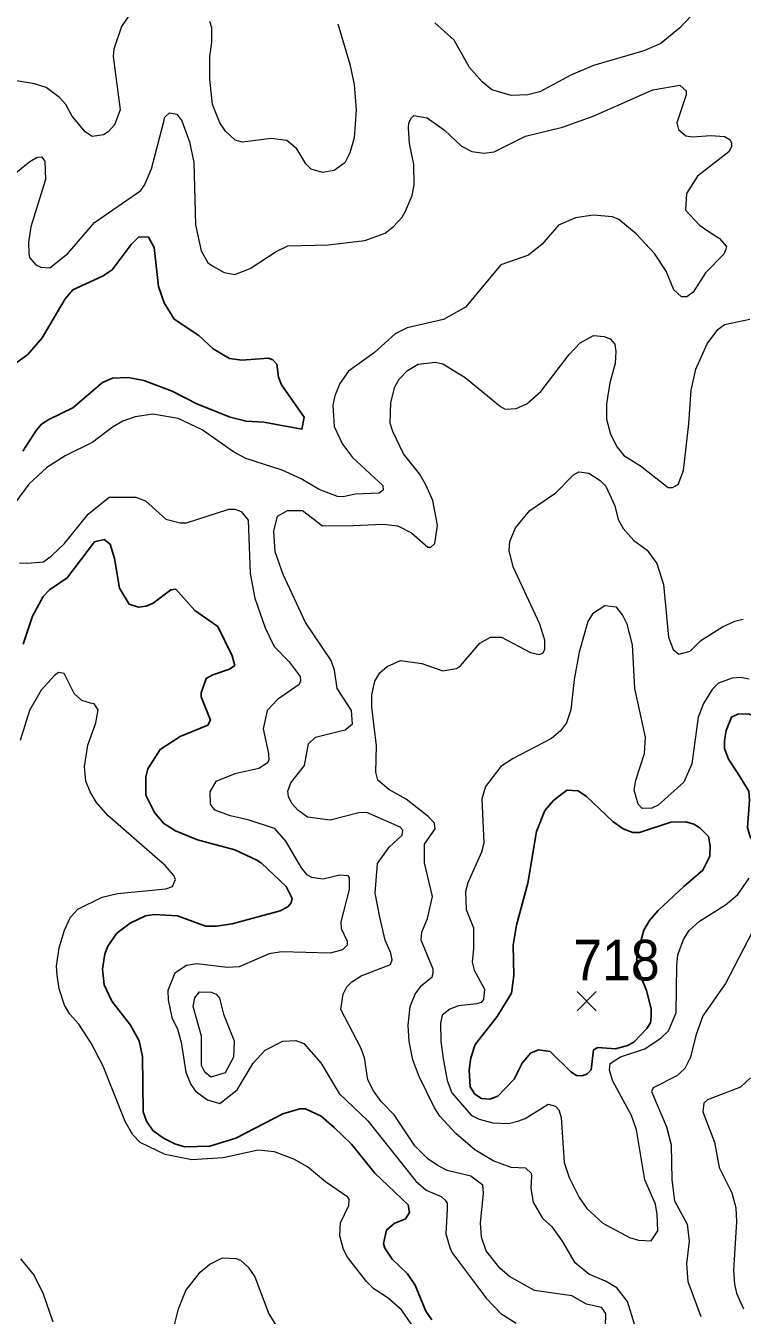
# Model space of a CAD drawing. Extents: x 294.2 to 320.3, y 7482.7 to 7510.7.
# Drawn here: x 302.048 to 303.455, y 7489.625 to 7492.157 of the extents above; entities that cross this region are included whole.
import ezdxf
from ezdxf.enums import TextEntityAlignment as Align

# ---------------------------------------------------------------- set-up
doc = ezdxf.new("R2010")
doc.units = 0
doc.header["$LTSCALE"] = 0.032
for name, color, linetype, lineweight in [('1', 7, 'Continuous', 25), ('2', 7, 'Continuous', 13), ('21', 7, 'Continuous', 25)]:
    doc.layers.add(name, color=color, linetype=linetype, lineweight=lineweight)
doc.layers.add('61', color=7, linetype='Continuous')

msp = doc.modelspace()

# ---------------------------------------------------------------- linework, layer by layer
at = {"layer": '1'}
for points in [[(302.0425, 7491.322), (302.0686, 7491.3628), (302.0795, 7491.3749), (302.0936, 7491.3839), (302.1408, 7491.4069), (302.1989, 7491.4567), (302.2187, 7491.4656), (302.2493, 7491.4663), (302.2806, 7491.4605), (302.3362, 7491.4401), (302.3855, 7491.4143), (302.4498, 7491.3884), (302.4811, 7491.3807), (302.5162, 7491.3788), (302.5909, 7491.3654), (302.5954, 7491.389), (302.5507, 7491.4522), (302.5449, 7491.4676), (302.5417, 7491.4925), (302.5335, 7491.5014), (302.5252, 7491.5046), (302.4728, 7491.5008), (302.4485, 7491.5039), (302.4166, 7491.5231), (302.3885, 7491.5493), (302.34, 7491.5812), (302.3202, 7491.6131), (302.3094, 7491.6451), (302.3004, 7491.7217), (302.2895, 7491.7421), (302.2704, 7491.7427), (302.2557, 7491.728), (302.2181, 7491.6782), (302.1989, 7491.6655), (302.1408, 7491.6387), (302.1255, 7491.6208), (302.0808, 7491.5442), (302.0527, 7491.5116), (302.0246, 7491.4912)], [(302.2142, 7491.1394), (302.2021, 7491.1483), (302.1835, 7491.1438), (302.1299, 7491.073), (302.0948, 7491.0493), (302.0827, 7491.0366), (302.0616, 7490.9977), (302.0431, 7490.9427)], [(302.2985, 7491.0232), (302.2851, 7491.0174), (302.2698, 7491.0155), (302.2512, 7491.0212), (302.2327, 7491.0526), (302.2225, 7491.1113), (302.2142, 7491.1394)], [(302.8457, 7489.616), (302.8342, 7489.6326), (302.8131, 7489.6837), (302.7984, 7489.706), (302.7678, 7489.7347), (302.7537, 7489.7565), (302.7512, 7489.766), (302.7569, 7489.7922), (302.7716, 7489.805), (302.794, 7489.8145), (302.8023, 7489.8267), (302.7991, 7489.8414), (302.7339, 7489.9039), (302.688, 7489.9608), (302.6541, 7489.9933), (302.6286, 7490.0157), (302.5979, 7490.0303), (302.5865, 7490.0303), (302.5533, 7490.0201), (302.4613, 7489.9723), (302.4102, 7489.9569), (302.3604, 7489.9556), (302.3413, 7489.9612), (302.3191, 7489.9725), (302.298, 7489.9875), (302.2858, 7490.0058), (302.2787, 7490.0246), (302.278, 7490.1332), (302.271, 7490.1638), (302.2544, 7490.1944), (302.2174, 7490.2417), (302.2021, 7490.2736), (302.1989, 7490.3043), (302.204, 7490.3349), (302.2097, 7490.3496), (302.2276, 7490.3751), (302.2532, 7490.3949), (302.2838, 7490.409), (302.3004, 7490.4121), (302.3464, 7490.409), (302.4013, 7490.3892), (302.423, 7490.3892), (302.4537, 7490.3936), (302.5482, 7490.4192), (302.5628, 7490.4269), (302.5698, 7490.4351), (302.5715, 7490.4435), (302.5598, 7490.4671), (302.5117, 7490.513), (302.5022, 7490.5188), (302.4588, 7490.5392), (302.386, 7490.5584), (302.3426, 7490.5762), (302.3195, 7490.5909), (302.301, 7490.612), (302.2844, 7490.6464), (302.2844, 7490.6822), (302.2882, 7490.6981), (302.3126, 7490.7362), (302.3515, 7490.7614), (302.4057, 7490.7838), (302.4115, 7490.7933), (302.393, 7490.8393), (302.393, 7490.847), (302.4028, 7490.8755), (302.4156, 7490.8825), (302.4485, 7490.8936), (302.4588, 7490.9012), (302.4537, 7490.9198), (302.4255, 7490.9778), (302.3802, 7491.0091), (302.3432, 7491.0506), (302.3336, 7491.0493), (302.2985, 7491.0232)]]:
    msp.add_lwpolyline(points, dxfattribs=at)
for points in [[(303.4477, 7490.6884), (303.4682, 7490.654), (303.4699, 7490.6368), (303.466, 7490.583), (303.471, 7490.5647), (303.4837, 7490.5465), (303.5214, 7490.5234), (303.5492, 7490.5174), (303.5697, 7490.5185), (303.588, 7490.533), (303.6003, 7490.5481), (303.6105, 7490.6001), (303.605, 7490.6259), (303.5862, 7490.6668), (303.5434, 7490.7286), (303.5179, 7490.7748), (303.4852, 7490.7996), (303.4675, 7490.8061), (303.4471, 7490.8054), (303.4343, 7490.7997), (303.4241, 7490.7735), (303.4203, 7490.7538), (303.4209, 7490.7378), (303.4286, 7490.7167)], [(303.3408, 7490.4669), (303.3782, 7490.4987), (303.3921, 7490.5267), (303.3927, 7490.5471), (303.3893, 7490.5648), (303.3721, 7490.582), (303.3604, 7490.5895), (303.3449, 7490.5939), (303.315, 7490.5933), (303.254, 7490.5728), (303.2407, 7490.5728), (303.2213, 7490.5803), (303.2013, 7490.5943), (303.1496, 7490.6439), (303.133, 7490.6547), (303.1113, 7490.656), (303.0845, 7490.6356), (303.0678, 7490.6164), (303.0517, 7490.575), (303.0345, 7490.4734), (303.0123, 7490.3912), (303.0056, 7490.3519), (303.0067, 7490.2922), (303.0023, 7490.2572), (302.9745, 7490.2115), (302.931, 7490.1566), (302.9227, 7490.1307), (302.9191, 7490.1071), (302.9212, 7490.0737), (302.9301, 7490.0592), (302.9434, 7490.0506), (302.9601, 7490.0489), (302.9756, 7490.0549), (303.0078, 7490.0882), (303.0233, 7490.1199), (303.0398, 7490.1393), (303.0555, 7490.1458), (303.0782, 7490.1431), (303.1187, 7490.1028), (303.1297, 7490.0959), (303.1403, 7490.0948), (303.1503, 7490.098), (303.1586, 7490.1066), (303.1636, 7490.1459), (303.1718, 7490.151), (303.2068, 7490.148), (303.2301, 7490.1545), (303.2423, 7490.1614), (303.2678, 7490.1878), (303.275, 7490.1991), (303.2767, 7490.2109), (303.2767, 7490.2265), (303.2673, 7490.2625), (303.2475, 7490.311), (303.2486, 7490.3309), (303.262, 7490.3809), (303.2731, 7490.4002), (303.2903, 7490.4201)]]:
    msp.add_lwpolyline(points, close=True, dxfattribs=at)
at = {"layer": '2'}
for points in [[(303.3903, 7492.2152), (303.3328, 7492.1532), (303.2958, 7492.1226), (303.262, 7492.108), (303.1636, 7492.0792), (303.119, 7492.0607), (303.0577, 7492.0275), (303.0347, 7492.0217), (303.0015, 7492.0204), (302.9638, 7492.0313), (302.9446, 7492.0473), (302.9197, 7492.0754), (302.8897, 7492.129), (302.852, 7492.1629)], [(302.2634, 7492.1954), (302.2365, 7492.1558), (302.2212, 7492.1112), (302.2199, 7492.0971), (302.234, 7491.9924), (302.2225, 7491.963), (302.2104, 7491.9489), (302.2008, 7491.9432), (302.1791, 7491.94), (302.165, 7491.949), (302.1395, 7491.9796), (302.1274, 7492.0026), (302.1146, 7492.0167), (302.0884, 7492.0364), (302.0655, 7492.0434), (301.9863, 7492.0562), (301.9633, 7492.0651), (301.9409, 7492.0799), (301.9218, 7492.0971), (301.9045, 7492.1278), (301.8918, 7492.1903)], [(302.414, 7492.1252), (302.414, 7492.1533), (302.4102, 7492.1661)], [(302.6612, 7492.161), (302.6847, 7492.0818), (302.6931, 7492.0422), (302.6975, 7491.9924), (302.6931, 7491.9375), (302.6847, 7491.9081), (302.6752, 7491.8883), (302.6541, 7491.873), (302.6312, 7491.8692), (302.6088, 7491.8761), (302.5986, 7491.8864), (302.5807, 7491.9158), (302.5609, 7491.9323), (302.5303, 7491.9362), (302.4741, 7491.9285), (302.4594, 7491.933)], [(302.4594, 7491.933), (302.4408, 7491.9503), (302.4294, 7491.9669), (302.4153, 7492.0026), (302.4102, 7492.0524), (302.4102, 7492.0971), (302.414, 7492.1252)], [(302.0795, 7491.8998), (302.0859, 7491.8915), (302.0871, 7491.8558), (302.0584, 7491.7625), (302.0539, 7491.7319), (302.0546, 7491.7102), (302.0559, 7491.7025), (302.068, 7491.6878), (302.0782, 7491.6833), (302.0954, 7491.6821), (302.1312, 7491.7102), (302.1835, 7491.7708), (302.2742, 7491.8341), (302.2819, 7491.8443), (302.2953, 7491.8762), (302.3195, 7491.9694), (302.3215, 7491.9777), (302.3304, 7491.9866), (302.3451, 7491.9841), (302.3547, 7491.9707), (302.37, 7491.9298), (302.3783, 7491.889), (302.3821, 7491.7664), (302.393, 7491.7153), (302.4051, 7491.6929), (302.4128, 7491.6872), (302.4383, 7491.6731), (302.4588, 7491.6687), (302.4894, 7491.6808), (302.5405, 7491.714), (302.5628, 7491.7249), (302.6426, 7491.7274), (302.7142, 7491.7357), (302.7544, 7491.7504), (302.7703, 7491.7632), (302.7876, 7491.7817), (302.794, 7491.7932), (302.8073, 7491.8238), (302.8112, 7491.8443), (302.8106, 7491.8851), (302.8022, 7491.926), (302.8003, 7491.9566), (302.8009, 7491.9669), (302.8061, 7491.9764), (302.8105, 7491.9815), (302.8367, 7491.9764), (302.8706, 7491.9522), (302.9044, 7491.9208), (302.9242, 7491.9106), (302.9478, 7491.9075), (302.9683, 7491.91), (303.0296, 7491.9407), (303.1024, 7491.9586), (303.1624, 7491.9796), (303.2798, 7492.0313), (303.3328, 7492.0409), (303.3456, 7492.0294), (303.3456, 7492.0218), (303.327, 7491.9669), (303.3303, 7491.9534), (303.345, 7491.9413), (303.3577, 7491.9394), (303.3935, 7491.942), (303.4203, 7491.94), (303.4318, 7491.9337), (303.4343, 7491.9266), (303.4343, 7491.9196), (303.4293, 7491.91), (303.3673, 7491.8621), (303.3462, 7491.8277), (303.3443, 7491.7951), (303.3717, 7491.7657), (303.3922, 7491.7517), (303.4101, 7491.7402), (303.4248, 7491.7242), (303.4235, 7491.7184), (303.419, 7491.7089), (303.3833, 7491.6719), (303.359, 7491.6342), (303.3468, 7491.6253), (303.336, 7491.6253), (303.3213, 7491.6387), (303.306, 7491.6757), (303.283, 7491.7102), (303.2472, 7491.7485), (303.2134, 7491.7772), (303.2007, 7491.7823), (303.1624, 7491.7855), (303.1279, 7491.7804), (303.0947, 7491.7657), (303.0628, 7491.7287), (303.0359, 7491.707), (302.9816, 7491.6878), (302.9121, 7491.6048), (302.8687, 7491.5806)], [(301.7999, 7491.8104), (301.8816, 7491.8021), (301.9442, 7491.8136), (301.9843, 7491.8334), (302.0565, 7491.8909), (302.0706, 7491.8991), (302.0795, 7491.8998)], [(302.8687, 7491.5806), (302.7972, 7491.564), (302.7742, 7491.5525), (302.7333, 7491.5154), (302.6822, 7491.4791), (302.665, 7491.4548), (302.6554, 7491.4305)], [(303.1891, 7491.4152), (303.1891, 7491.3846), (303.1968, 7491.3552), (303.2096, 7491.3297), (303.223, 7491.3137), (303.2556, 7491.2933), (303.3098, 7491.2504), (303.3182, 7491.2504), (303.3296, 7491.2562), (303.3398, 7491.2837), (303.3507, 7491.3756), (303.3551, 7491.442), (303.3641, 7491.4829), (303.3865, 7491.5327), (303.4075, 7491.5608), (303.4203, 7491.5704), (303.4701, 7491.5812)], [(303.1496, 7489.6466), (303.1208, 7489.6632), (303.0474, 7489.6734), (302.9982, 7489.7009), (302.9797, 7489.7175), (302.9523, 7489.7513), (302.9434, 7489.7782), (302.9414, 7489.8063), (302.9472, 7489.8637), (302.9459, 7489.8803), (302.9223, 7489.8982), (302.8763, 7489.909), (302.8584, 7489.918), (302.838, 7489.932), (302.8124, 7489.9576), (302.7722, 7490.0182), (302.7467, 7490.0444), (302.7314, 7490.0655), (302.7205, 7490.0872), (302.7135, 7490.1306), (302.7065, 7490.1498), (302.6669, 7490.2251), (302.672, 7490.2557), (302.679, 7490.2698), (302.6886, 7490.28), (302.7071, 7490.2915), (302.7646, 7490.3138), (302.7677, 7490.3227), (302.7652, 7490.3362), (302.7544, 7490.3617), (302.7435, 7490.4064), (302.7345, 7490.4537), (302.7391, 7490.5124), (302.762, 7490.5443), (302.7876, 7490.5679), (302.7889, 7490.5775), (302.7837, 7490.5833), (302.718, 7490.612), (302.7027, 7490.6114), (302.6465, 7490.5973), (302.6018, 7490.603), (302.5826, 7490.6171), (302.5711, 7490.6299), (302.5641, 7490.6439), (302.5634, 7490.6541), (302.5692, 7490.6708), (302.596, 7490.7046), (302.6037, 7490.7474), (302.6177, 7490.7601), (302.6618, 7490.7716), (302.6758, 7490.7748), (302.6898, 7490.7863), (302.688, 7490.8125), (302.6599, 7490.8559), (302.6548, 7490.8917), (302.6484, 7490.9108), (302.5979, 7490.9855), (302.5539, 7491.0794), (302.5379, 7491.1241), (302.5353, 7491.1649), (302.543, 7491.1943), (302.5622, 7491.2057), (302.5916, 7491.2057), (302.6312, 7491.1751), (302.6912, 7491.1758), (302.7499, 7491.1783), (302.7793, 7491.1751), (302.8061, 7491.1617), (302.838, 7491.1336), (302.8437, 7491.1336), (302.852, 7491.1406), (302.8571, 7491.1764), (302.8476, 7491.2249), (302.8341, 7491.2556), (302.8214, 7491.2773), (302.7901, 7491.3169), (302.769, 7491.3603), (302.7639, 7491.3769), (302.7652, 7491.4178), (302.7735, 7491.4484), (302.7818, 7491.4631), (302.7978, 7491.4803), (302.8189, 7491.4925), (302.8533, 7491.4969), (302.8674, 7491.4937), (302.9114, 7491.4663), (302.981, 7491.4095), (302.99, 7491.4043), (303.0117, 7491.4056), (303.0327, 7491.4152), (303.0602, 7491.4388), (303.1157, 7491.5116), (303.1375, 7491.5346), (303.1636, 7491.5492), (303.1841, 7491.5474)], [(303.1841, 7491.5474), (303.1962, 7491.5423), (303.2051, 7491.532), (303.207, 7491.5174), (303.2057, 7491.4944), (303.1955, 7491.4561), (303.1891, 7491.4152)], [(302.6554, 7491.4305), (302.6515, 7491.4126), (302.6541, 7491.3705), (302.6707, 7491.336), (302.6899, 7491.3092), (302.7499, 7491.2543), (302.7505, 7491.2454), (302.7423, 7491.2396), (302.695, 7491.2377), (302.672, 7491.232), (302.6605, 7491.2326), (302.6248, 7491.2466), (302.589, 7491.2677), (302.552, 7491.2843), (302.4805, 7491.3073), (302.4562, 7491.3207), (302.3949, 7491.3641), (302.3477, 7491.3858), (302.2979, 7491.3947), (302.2634, 7491.3896), (302.2391, 7491.3807), (302.2187, 7491.3692), (302.1804, 7491.3398), (302.1255, 7491.313), (302.0897, 7491.29), (302.0546, 7491.2569), (302.0271, 7491.2198)], [(302.8674, 7490.8903), (302.8942, 7490.8948), (302.9025, 7490.9), (302.9401, 7490.9446), (302.9612, 7490.9567), (302.9829, 7490.9568), (303.0398, 7490.9268), (303.0564, 7490.9223), (303.064, 7490.9255), (303.0678, 7490.9325), (303.0678, 7490.9504), (303.0583, 7490.9823), (303.0053, 7491.0947), (302.9976, 7491.1266), (302.9989, 7491.1445), (303.0104, 7491.1713), (303.0385, 7491.2051), (303.0896, 7491.2402), (303.124, 7491.2754), (303.1343, 7491.2811), (303.1407, 7491.2805), (303.1541, 7491.2786), (303.1764, 7491.2645), (303.1879, 7491.253), (303.2051, 7491.2147), (303.2121, 7491.1879), (303.2217, 7491.17), (303.2428, 7491.1464), (303.269, 7491.1272), (303.2875, 7491.1011), (303.3009, 7491.0602), (303.3104, 7490.9568), (303.3201, 7490.9325), (303.3309, 7490.9235), (303.3533, 7490.9293), (303.3743, 7490.9498), (303.4165, 7490.9766), (303.4407, 7490.9881), (303.4573, 7490.9919)], [(302.0361, 7491.1023), (302.0514, 7491.1017), (302.0833, 7491.1043), (302.0993, 7491.1164), (302.1242, 7491.1407), (302.1708, 7491.1981), (302.2123, 7491.2313), (302.2647, 7491.2313), (302.2838, 7491.2243), (302.3234, 7491.1885), (302.3515, 7491.1815), (302.3643, 7491.1815), (302.4473, 7491.2083), (302.4588, 7491.2083), (302.4715, 7491.2032), (302.4849, 7491.1866), (302.4894, 7491.0819), (302.4983, 7491.0334), (302.5187, 7490.9747), (302.536, 7490.9383), (302.5654, 7490.9083), (302.5871, 7490.8795), (302.5877, 7490.8706), (302.5851, 7490.8635), (302.543, 7490.8342), (302.5226, 7490.8125), (302.5149, 7490.7767), (302.5251, 7490.7282), (302.5258, 7490.7148), (302.5226, 7490.7091), (302.506, 7490.6988), (302.4588, 7490.688), (302.4217, 7490.6733), (302.4096, 7490.6528), (302.4109, 7490.6286), (302.4153, 7490.6222), (302.4192, 7490.6177), (302.4498, 7490.6063), (302.4843, 7490.5986), (302.536, 7490.5813), (302.5583, 7490.5558), (302.589, 7490.5034), (302.5999, 7490.4907), (302.6094, 7490.4855), (302.6324, 7490.4817), (302.665, 7490.4901), (302.6803, 7490.4888), (302.6835, 7490.4843), (302.6835, 7490.4613), (302.6669, 7490.3975), (302.6681, 7490.3847), (302.6796, 7490.3598), (302.6796, 7490.3515), (302.6707, 7490.3425), (302.6465, 7490.3361), (302.5507, 7490.3387), (302.5264, 7490.3349), (302.4677, 7490.3093), (302.4447, 7490.3081), (302.3847, 7490.3151), (302.3719, 7490.3132), (302.3643, 7490.3119), (302.3413, 7490.2966), (302.3272, 7490.2627)], [(303.4688, 7490.8744), (303.4522, 7490.8776), (303.4356, 7490.8763), (303.4088, 7490.8661), (303.3961, 7490.854), (303.3794, 7490.8265), (303.3692, 7490.7997), (303.3564, 7490.7078), (303.3405, 7490.672), (303.2901, 7490.6267), (303.2779, 7490.6209), (303.2587, 7490.6203), (303.2511, 7490.6286), (303.2434, 7490.656), (303.2466, 7490.6759), (303.2632, 7490.7282), (303.2658, 7490.7601), (303.2447, 7490.8559), (303.2402, 7490.9415), (303.2294, 7490.9823), (303.2205, 7491.0002), (303.2083, 7491.0155), (303.1854, 7491.018), (303.1611, 7491.0027), (303.1521, 7490.9874), (303.1355, 7490.9274), (303.1253, 7490.8738), (303.1189, 7490.8138), (303.1106, 7490.7882), (303.0985, 7490.7729), (303.0806, 7490.7576), (303.0053, 7490.7186), (302.9817, 7490.7026), (302.9516, 7490.6631), (302.944, 7490.6388), (302.9478, 7490.552), (302.9434, 7490.5341), (302.9165, 7490.4741), (302.912, 7490.4562), (302.9133, 7490.4217), (302.9274, 7490.386), (302.928, 7490.3451), (302.9248, 7490.3183), (302.9293, 7490.3023), (302.9491, 7490.2653), (302.9472, 7490.2448), (302.9427, 7490.2391), (302.9338, 7490.2365), (302.898, 7490.2327), (302.8814, 7490.2257), (302.8661, 7490.2142), (302.8629, 7490.1983), (302.8635, 7490.1625), (302.868, 7490.1293), (302.8763, 7490.0859), (302.8852, 7490.0616), (302.9229, 7490.0176), (302.9389, 7490.0099), (302.9657, 7490.0029), (302.9964, 7490.0016), (303.0168, 7490.0067), (303.0295, 7490.0112), (303.0743, 7490.0393), (303.0889, 7490.0354), (303.0953, 7490.0284), (303.0998, 7490.0131), (303.1055, 7489.925), (303.1158, 7489.8956), (303.1349, 7489.8561), (303.1502, 7489.8343), (303.1815, 7489.8056), (303.2339, 7489.7775), (303.2518, 7489.7724)], [(302.7282, 7490.8431), (302.7339, 7490.87), (302.7435, 7490.8866), (302.7582, 7490.8987), (302.7844, 7490.9108), (302.8265, 7490.9051), (302.8674, 7490.8903)], [(302.6829, 7489.8407), (302.6835, 7489.8528), (302.6809, 7489.8567), (302.6369, 7489.8867), (302.6018, 7489.916), (302.5749, 7489.9313), (302.5367, 7489.9461), (302.5047, 7489.9492), (302.4358, 7489.9339), (302.3745, 7489.9301), (302.3221, 7489.9403), (302.2729, 7489.964), (302.2589, 7489.9793), (302.2436, 7490.0055), (302.2002, 7490.114), (302.1772, 7490.1593), (302.1529, 7490.1963), (302.135, 7490.2162), (302.1248, 7490.234), (302.1139, 7490.266), (302.1101, 7490.2928), (302.1088, 7490.3107), (302.1139, 7490.3464), (302.1242, 7490.3809), (302.1363, 7490.4064), (302.151, 7490.4224), (302.1982, 7490.446), (302.2289, 7490.453), (302.3234, 7490.4626), (302.3368, 7490.4671), (302.3425, 7490.4805), (302.3394, 7490.4887), (302.3221, 7490.5079), (302.2097, 7490.6063), (302.1874, 7490.6318), (302.1746, 7490.6529), (302.1663, 7490.6739), (302.1638, 7490.7027), (302.1701, 7490.7448), (302.1861, 7490.7882), (302.1906, 7490.8138), (302.1829, 7490.8259), (302.1753, 7490.8272), (302.1587, 7490.8323), (302.1433, 7490.8457), (302.1236, 7490.8852), (302.1127, 7490.8872), (302.105, 7490.8814), (302.0789, 7490.8527), (302.0559, 7490.8125), (302.0373, 7490.7538)], [(303.244, 7489.607), (303.23, 7489.6517), (303.209, 7489.6785), (303.1872, 7489.692), (303.154, 7489.7053), (303.1272, 7489.7277), (303.1023, 7489.7705), (303.0826, 7489.7979), (303.0646, 7489.8139), (303.0455, 7489.8471), (303.041, 7489.8739), (303.0423, 7489.8982), (303.0417, 7489.9033), (303.0302, 7489.9135), (303.0015, 7489.9147), (302.9663, 7489.9282), (302.9306, 7489.9499), (302.8929, 7489.9818), (302.8616, 7490.0156), (302.8514, 7490.0323), (302.8208, 7490.0936), (302.8086, 7490.1268), (302.8016, 7490.1625), (302.7997, 7490.1944), (302.8035, 7490.2315), (302.8131, 7490.2557), (302.8259, 7490.2723), (302.8463, 7490.2896), (302.8482, 7490.2966), (302.8482, 7490.3043), (302.8252, 7490.3617), (302.8265, 7490.377), (302.8374, 7490.4039), (302.8469, 7490.4473), (302.8316, 7490.5137), (302.8316, 7490.55), (302.8527, 7490.5801), (302.8514, 7490.5916), (302.8386, 7490.6043), (302.7952, 7490.6382), (302.7614, 7490.6573), (302.7397, 7490.6758), (302.7358, 7490.6912), (302.7371, 7490.7435), (302.7282, 7490.8189), (302.7282, 7490.8431)], [(303.2479, 7489.9889), (303.2383, 7490.017), (303.2013, 7490.0846), (303.1949, 7490.1063), (303.1962, 7490.1191), (303.2166, 7490.1325), (303.2645, 7490.1478), (303.2964, 7490.1695), (303.3105, 7490.1836), (303.3258, 7490.2187), (303.327, 7490.3119), (303.329, 7490.3324), (303.3398, 7490.363), (303.3513, 7490.3802), (303.3718, 7490.3987), (303.4228, 7490.4306), (303.4471, 7490.4511), (303.4688, 7490.483)], [(303.4759, 7490.3783), (303.4228, 7490.2762), (303.3781, 7490.2129), (303.3641, 7490.174), (303.3539, 7490.1319), (303.343, 7490.1095), (303.327, 7490.0948), (303.2804, 7490.0712), (303.2772, 7490.0642), (303.3066, 7489.9952), (303.3162, 7489.9595), (303.3175, 7489.8905), (303.3226, 7489.8497), (303.3475, 7489.8037), (303.3513, 7489.7705), (303.3462, 7489.7258), (303.3488, 7489.6913), (303.3743, 7489.6224)], [(302.3272, 7490.2627), (302.3279, 7490.2442), (302.3355, 7490.2098), (302.3464, 7490.1868), (302.3534, 7490.1612), (302.3629, 7490.1025), (302.3726, 7490.0782)], [(302.3726, 7490.0782), (302.3821, 7490.0648), (302.4051, 7490.0476), (302.4294, 7490.0406), (302.4638, 7490.0674), (302.4951, 7490.1197), (302.5188, 7490.1453), (302.5533, 7490.1632), (302.5788, 7490.1644), (302.5947, 7490.1586), (302.628, 7490.1204), (302.6637, 7490.0603), (302.7205, 7490.0067), (302.8144, 7489.8879), (302.8348, 7489.8707), (302.8642, 7489.858), (302.8719, 7489.8509), (302.8757, 7489.8452), (302.8763, 7489.8331), (302.8731, 7489.7845), (302.8814, 7489.7577), (302.8859, 7489.7475), (302.9523, 7489.6581), (302.9816, 7489.6281), (303.0117, 7489.609)], [(303.4714, 7490.091), (303.4522, 7490.0725), (303.3871, 7490.0476), (303.3801, 7490.0412), (303.3781, 7490.0246), (303.4011, 7489.9646), (303.4101, 7489.9148), (303.435, 7489.865), (303.4427, 7489.8356), (303.4445, 7489.8088), (303.4381, 7489.713), (303.4401, 7489.6862), (303.4445, 7489.6683), (303.458, 7489.6377)], [(303.2518, 7489.7724), (303.2766, 7489.7711), (303.2894, 7489.7903), (303.2887, 7489.8229), (303.2849, 7489.8433), (303.2645, 7489.8905), (303.2479, 7489.9889)], [(302.732, 7489.6766), (302.7173, 7489.6913), (302.6803, 7489.7386), (302.6726, 7489.7539), (302.665, 7489.7807), (302.6663, 7489.8063), (302.6829, 7489.8407)], [(302.038, 7489.7354), (302.0648, 7489.7028), (302.0827, 7489.6671), (302.1019, 7489.6122)], [(302.3144, 7489.5011), (302.3483, 7489.6377), (302.3629, 7489.6735), (302.391, 7489.7092), (302.4102, 7489.7252), (302.4351, 7489.7373), (302.4613, 7489.7366), (302.4703, 7489.7328), (302.4849, 7489.7194), (302.4983, 7489.7003), (302.5258, 7489.6275), (302.5417, 7489.6019)], [(302.8386, 7489.5598), (302.7863, 7489.6357), (302.7601, 7489.6581), (302.732, 7489.6766)], [(303.2102, 7489.5317), (303.1892, 7489.5598), (303.1866, 7489.5777), (303.1873, 7489.6275), (303.1821, 7489.6364), (303.1789, 7489.6402), (303.1496, 7489.6466)]]:
    msp.add_lwpolyline(points, dxfattribs=at)
msp.add_lwpolyline([(302.4574, 7490.1638), (302.4562, 7490.1319), (302.4402, 7490.1012), (302.4121, 7490.0922), (302.4, 7490.1025), (302.3936, 7490.1153), (302.3936, 7490.1727), (302.377, 7490.2315), (302.3802, 7490.2481), (302.3898, 7490.2602), (302.4128, 7490.2595), (302.4223, 7490.2557), (302.4288, 7490.2474), (302.437, 7490.2162)], close=True, dxfattribs=at)
at = {"layer": '21'}
for p, q in [((303.1313, 7490.2605), (303.1688, 7490.223)), ((303.1688, 7490.2605), (303.1313, 7490.223))]:
    msp.add_line(p, q, dxfattribs=at)

# ---------------------------------------------------------------- texts
at = {"layer": '61', "width": 0.95}
msp.add_text('718', height=0.08, dxfattribs=at).set_placement((303.2085, 7490.2823), align=Align.CENTER)

doc.saveas('drawing.dxf')
